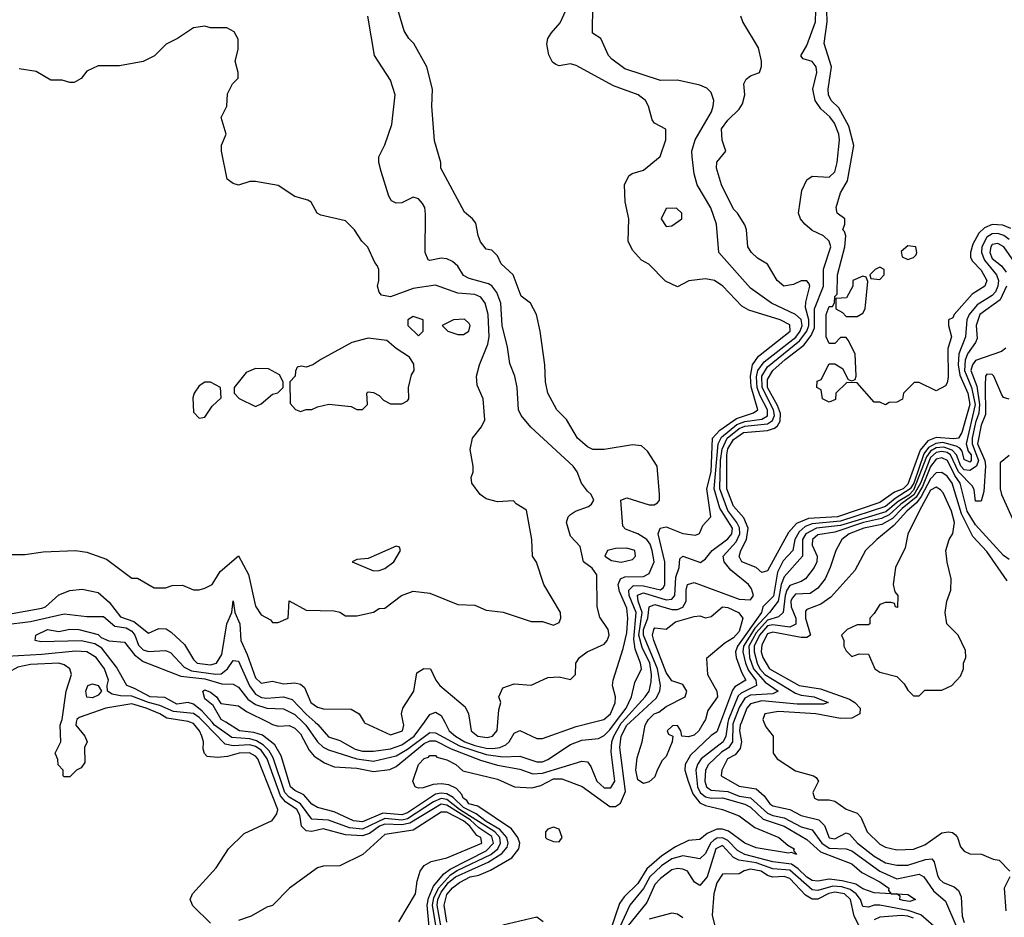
# Model space of a CAD drawing. Header units: inches. Extents: x 2380053 to 2584298, y 380219 to 546618.
# Tile 621 of 656: x 2530211 to 2533713, y 449307 to 452497. Entities that reach past the tile are written whole.
import ezdxf

# ---------------------------------------------------------------- set-up
doc = ezdxf.new("R2010")
doc.units = ezdxf.units.IN
doc.header["$MEASUREMENT"] = 0
doc.layers.add('C5434', color=7, linetype='Continuous')
doc.layers.add('C5435', color=7, linetype='Continuous')

msp = doc.modelspace()

# ---------------------------------------------------------------- linework, layer by layer
at = {"layer": 'C5434', "color": 2}
for points, elevation in [([(2530412.8, 450000), (2530410.8, 449990), (2530442.8, 449950), (2530451.3, 449930), (2530442, 449910), (2530443.6, 449856.4), (2530430, 449838), (2530414, 449830), (2530390, 449806), (2530370, 449806), (2530366, 449810), (2530366, 449830), (2530348.4, 449848.4), (2530347.3, 449867.3), (2530338, 449890), (2530358, 449930), (2530355.3, 449990), (2530358.7, 450000)], 30), ([(2530890, 449286), (2530827.3, 449347.3), (2530818, 449370), (2530826, 449390), (2530910, 449482), (2530954, 449550), (2531010, 449604.7), (2531109.3, 449650.7), (2531126, 449674), (2531129.3, 449690), (2531057.7, 449870), (2531050, 449879.7), (2531028.4, 449891.6), (2530991.3, 449890), (2530950, 449877.7), (2530914.5, 449874.5), (2530878, 449878), (2530868.4, 449888.4), (2530864, 449904), (2530865.2, 449930), (2530859.5, 449950), (2530851.1, 449970), (2530830, 449995.1), (2530816.8, 450000)], 30), ([(2531667.1, 449272.9), (2531660.4, 449350), (2531665.2, 449374.8), (2531683, 449417), (2531719.2, 449460.8), (2531741.9, 449478.1), (2531870, 449542.9), (2531895.9, 449570), (2531890, 449593.9), (2531844.3, 449624.3), (2531812.8, 449652.8), (2531730, 449705.6), (2531710, 449708.6), (2531599.3, 449640.7), (2531570, 449635), (2531510, 449637.9), (2531490.3, 449630), (2531455.1, 449604.9), (2531430, 449596.5), (2531370, 449599.4), (2531290, 449620.8), (2531250, 449611.8), (2531230, 449614), (2531214, 449630), (2531207.2, 449670), (2531197.3, 449690), (2531156.7, 449716.7), (2531138.4, 449738.4), (2531091.6, 449870), (2531070, 449900.9), (2531050, 449914.1), (2531030, 449920.2), (2530970, 449915.7), (2530941.8, 449921.8), (2530866.6, 450000)], 26), ([(2531691.8, 449270), (2531679.1, 449350), (2531683.9, 449376.1), (2531700.1, 449410), (2531742.8, 449457.2), (2531767, 449473), (2531887.1, 449530), (2531912, 449550), (2531921.7, 449570), (2531918.4, 449590), (2531900.5, 449610), (2531775.6, 449690), (2531730, 449725.5), (2531710, 449728.4), (2531683, 449717), (2531590, 449656.6), (2531570, 449652.2), (2531510, 449657.4), (2531430, 449619.9), (2531384, 449624), (2531310, 449652.2), (2531250, 449655.1), (2531210.4, 449710.4), (2531170, 449733.4), (2531154, 449750), (2531113, 449873), (2531098.9, 449898.9), (2531078.9, 449918.9), (2531053.8, 449933.8), (2531030, 449940.9), (2530965.2, 449945.2), (2530904.6, 449990), (2530895.6, 450000)], 22), ([(2531713.9, 449250), (2531696, 449350), (2531698.8, 449370), (2531710, 449396.3), (2531735.7, 449430), (2531760.6, 449450), (2531877.6, 449502.4), (2531926.2, 449533.8), (2531944.5, 449555.5), (2531948.5, 449570), (2531943.4, 449590), (2531918.5, 449618.5), (2531870, 449646.6), (2531834.1, 449674.1), (2531790, 449697.4), (2531752.3, 449732.3), (2531730, 449745.8), (2531710, 449747.9), (2531690, 449743.8), (2531590, 449677.9), (2531570, 449670.6), (2531503.3, 449676.7), (2531430, 449646.2), (2531398, 449650), (2531330, 449680.9), (2531270, 449696.3), (2531250, 449708.4), (2531222, 449742), (2531190, 449756.9), (2531174, 449770), (2531141, 449881), (2531119.1, 449919.1), (2531074.3, 449954.3), (2531043.9, 449963.9), (2530993.2, 449970), (2530944.2, 450000)], 18), ([(2531094.8, 450000), (2531110, 449992.4), (2531130, 449985.5), (2531170, 449988.2), (2531190, 449978.7), (2531210, 449959.3), (2531240.9, 449900.9), (2531258.9, 449878.9), (2531295.6, 449855.6), (2531330, 449842), (2531410, 449836.9), (2531470, 449824.7), (2531527.9, 449832.1), (2531550, 449842.3), (2531650, 449924), (2531670, 449934.3), (2531690, 449933.5), (2531745.3, 449905.3), (2531850, 449864.7), (2531910, 449847.3), (2531990, 449832.6), (2532036, 449816), (2532070, 449818.5), (2532210, 449862), (2532230, 449858.8), (2532242.5, 449842.5), (2532264.2, 449790), (2532290, 449766.5), (2532313.7, 449766.3), (2532328.2, 449790), (2532314.5, 449894.5), (2532317.5, 449930), (2532324.3, 449950), (2532350, 449996.1), (2532353.6, 450000)], 18), ([(2531218.6, 450000), (2531229.2, 449990), (2531270, 449930.3), (2531290, 449911.4), (2531310, 449901.3), (2531410, 449870.2), (2531470, 449861.8), (2531550, 449880.6), (2531590, 449903.9), (2531670, 449963.8), (2531690, 449962.7), (2531775.9, 449915.9), (2531870, 449885.4), (2531930, 449876.5), (2531990, 449879.6), (2532050, 449858.9), (2532070, 449859.5), (2532090, 449867.4), (2532170, 449920.3), (2532210, 449936), (2532270, 449942.6), (2532290, 449952.9), (2532310, 449972.4), (2532330.6, 450000)], 22), ([(2531262.3, 450000), (2531271.8, 449991.8), (2531310, 449947.6), (2531350, 449934.6), (2531404.8, 449904.8), (2531430, 449896.8), (2531470, 449897.2), (2531530, 449905.5), (2531570, 449919.4), (2531614.6, 449950), (2531650.4, 450000)], 26), ([(2531436.7, 450000), (2531438, 449998), (2531530, 449954.8), (2531572.3, 449970), (2531577.2, 449990), (2531575.1, 450000)], 30), ([(2531730, 449289.4), (2531720.3, 449350), (2531730, 449388), (2531750, 449411.3), (2531775.1, 449430), (2531813.2, 449450), (2531843.7, 449456.3), (2531886.1, 449473.9), (2531961.8, 449518.2), (2531986.6, 449550), (2531989.7, 449570), (2531983, 449590), (2531960.6, 449620.6), (2531841.1, 449701.1), (2531808.5, 449710), (2531801.5, 449721.5), (2531788.7, 449730), (2531783.5, 449743.5), (2531764.9, 449764.9), (2531738, 449778), (2531710, 449781.1), (2531681.7, 449778.3), (2531646.6, 449766.6), (2531630, 449765.2), (2531618, 449770), (2531609.2, 449790), (2531629.3, 449850), (2531650, 449870.8), (2531664.7, 449875.3), (2531670, 449882), (2531690, 449882), (2531695.3, 449875.3), (2531730, 449866), (2531762, 449850), (2531786.8, 449826.8), (2531910, 449798), (2531970.4, 449770.4), (2532032.7, 449767.3), (2532064.8, 449775.2), (2532110, 449798.2), (2532138.8, 449798.8), (2532212.1, 449772.1), (2532310, 449700.4), (2532330, 449700.5), (2532348.2, 449711.8), (2532366.2, 449753.8), (2532345, 449910), (2532349.9, 449950), (2532370.8, 449990), (2532381.8, 450000)], 14), ([(2531722.7, 450000), (2531738.7, 449970), (2531760.9, 449950), (2531794.9, 449930), (2531830, 449917.6), (2531870, 449907.4), (2531893.5, 449906.5), (2531919.3, 449910), (2531939.8, 449920.2), (2531951.5, 449930), (2531970, 449960.7), (2531989.6, 449970.4), (2532050, 449942), (2532070, 449942), (2532190, 449984.6), (2532250.1, 450000)], 26), ([(2531812, 450000), (2531816.3, 449970), (2531841, 449950), (2531873.9, 449946.1), (2531892.7, 449950), (2531909.5, 449970.5), (2531911.9, 450000)], 30), ([(2532703, 450000), (2532690, 449966), (2532670, 449952.8), (2532596.8, 449883.2), (2532578.3, 449850), (2532576.1, 449830), (2532588.3, 449790), (2532605.5, 449745.5), (2532630, 449714), (2532650, 449703.6), (2532711, 449690), (2532770, 449666.8), (2532826, 449626), (2532910.5, 449590), (2532942.4, 449562.4), (2532966, 449550), (2532963.6, 449543.6), (2532974, 449530), (2532956.4, 449536.4), (2532945.4, 449534.6), (2532830, 449553.6), (2532789.5, 449570), (2532732.4, 449612.4), (2532710, 449619.8), (2532690, 449619.8), (2532655.6, 449604.4), (2532630, 449583.6), (2532590, 449579.5), (2532543.4, 449556.6), (2532494.6, 449525.4), (2532441.1, 449478.9), (2532410, 449427.2), (2532361.2, 449378.8), (2532344.6, 449355.4), (2532310, 449254.3)], 14), ([(2532644.3, 450000), (2532626, 449970), (2532610, 449954), (2532590, 449947.6), (2532566, 449950), (2532562, 449970), (2532550, 449988), (2532532.7, 449987.3), (2532514, 449970), (2532518, 449958), (2532534, 449950), (2532532, 449930), (2532510, 449878), (2532496, 449864), (2532478, 449830), (2532470, 449806), (2532450, 449788), (2532430, 449782), (2532410, 449795.3), (2532402, 449830), (2532406.8, 449873.2), (2532425.2, 449930), (2532436, 449990), (2532441.7, 450000)], 10), ([(2532730.1, 450000), (2532722.3, 449950), (2532713.4, 449930), (2532634.9, 449870), (2532621.1, 449850), (2532615.6, 449830), (2532622, 449770), (2532631.1, 449750), (2532650, 449735.3), (2532670, 449730.1), (2532710, 449731.4), (2532790, 449708.5), (2532810, 449697.5), (2532855.4, 449655.4), (2532930, 449630.2), (2533010, 449582.8), (2533059.4, 449539.4), (2533170, 449496.5), (2533205.6, 449465.6), (2533270, 449433), (2533302, 449410), (2533301.4, 449401.4), (2533310.6, 449390.5)], 18), ([(2532750.2, 450000), (2532747.4, 449992.6), (2532746.7, 449930), (2532731.6, 449908.4), (2532707, 449893), (2532660.8, 449850), (2532650.2, 449830), (2532647.8, 449790), (2532653.1, 449770), (2532663, 449763), (2532670, 449758.8), (2532730, 449753.2), (2532770, 449737.6), (2532810.7, 449730.7), (2532870, 449677.1), (2532890, 449668.2), (2532930, 449660.5), (2532990, 449628.5), (2533030, 449616.9), (2533063.8, 449570), (2533090, 449552.5), (2533150, 449550.2), (2533170, 449542.4), (2533270, 449470.2), (2533330, 449442.8), (2533410, 449460.3), (2533426, 449450), (2533460.4, 449400.4), (2533503.6, 449363.6), (2533543.5, 449270)], 22), ([(2532777.6, 450000), (2532773.8, 449990), (2532771.5, 449970), (2532778.2, 449930), (2532772.8, 449907.2), (2532755.4, 449884.6), (2532728.9, 449870), (2532708.2, 449830), (2532705.5, 449810), (2532770, 449773), (2532830, 449763.1), (2532858.2, 449738.2), (2532878.4, 449710), (2532890, 449702.8), (2532950, 449690.3), (2532990, 449667.9), (2533053, 449653), (2533072.8, 449632.8), (2533090, 449589.1), (2533110, 449585.8), (2533150, 449607), (2533162, 449602), (2533190.3, 449570), (2533250, 449523.9), (2533290, 449500.2), (2533330, 449491.4), (2533370, 449492.3), (2533431.9, 449511.9), (2533454.6, 449514.6), (2533463.7, 449503.7), (2533474.8, 449454.8), (2533482.3, 449442.3), (2533494.9, 449430), (2533534.4, 449414.4), (2533550, 449401.6), (2533559.1, 449379.1), (2533562.8, 449310), (2533570, 449288.2)], 26), ([(2532857.9, 450000), (2532864.1, 449984.1), (2532891, 449950), (2532891, 449890), (2532904.7, 449870), (2532970, 449826.8), (2533034, 449810), (2533043.6, 449803.6), (2533052, 449790), (2533031.3, 449750), (2533038, 449730), (2533050, 449724), (2533090, 449724), (2533110, 449718.8), (2533150, 449690.8), (2533190, 449676.3), (2533202.3, 449662.3), (2533224.9, 449610), (2533270, 449566.4), (2533290, 449555.5), (2533330, 449546.7), (2533390, 449548.4), (2533430, 449563.7), (2533490, 449606.7), (2533514, 449610), (2533528, 449608), (2533539.3, 449599.3), (2533546.8, 449590), (2533556.9, 449556.9), (2533570, 449542), (2533590, 449532), (2533631.1, 449531.1), (2533672.7, 449512.7), (2533694, 449510), (2533732, 449470)], 30), ([(2531559.3, 449290), (2531619, 449390), (2531624.7, 449435.3), (2531635.3, 449470), (2531649.2, 449490.8), (2531674.6, 449505.4), (2531730, 449518), (2531855.1, 449570), (2531851.2, 449590), (2531837, 449597), (2531811.9, 449630), (2531790, 449649), (2531730, 449680.7), (2531710, 449679.8), (2531610, 449615.8), (2531510, 449600.9), (2531432, 449530), (2531350, 449489), (2531291.1, 449488.9), (2531270, 449482), (2531171.3, 449410), (2531110, 449348.7), (2531090, 449342), (2531034, 449310), (2530990, 449295.3)], 30), ([(2533310.6, 449390.5), (2533250, 449394), (2533210, 449407.8), (2533184.2, 449424.2), (2533136.2, 449436.2), (2533090, 449441.7), (2533050, 449434.8), (2533030, 449437.4), (2533010, 449449.1), (2532979.4, 449479.4), (2532955.5, 449495.5), (2532890, 449503.4), (2532789.9, 449529.9), (2532764.1, 449544.1), (2532730, 449579.9), (2532710, 449589.3), (2532690, 449587.8), (2532679.2, 449580.8), (2532668.4, 449570), (2532650, 449533), (2532630, 449514.3), (2532570, 449524.8), (2532530, 449514.5), (2532494, 449490), (2532452.6, 449450), (2532430, 449408.5), (2532381.6, 449350), (2532333.4, 449246.6)], 18), ([(2533470, 449268.5), (2533415.4, 449315.4), (2533370.9, 449330.9), (2533270, 449349.8), (2533250, 449349.7), (2533230, 449342.4), (2533210, 449344.5), (2533201.4, 449370), (2533186.2, 449390), (2533164.8, 449404.8), (2533134.7, 449414.7), (2533102.9, 449417.1), (2533050, 449402.4), (2533030, 449404.2), (2532950, 449474.5), (2532890, 449478.7), (2532830, 449499.9), (2532769.1, 449509.1), (2532750, 449518.7), (2532710, 449562.2), (2532687.3, 449550), (2532656.1, 449450), (2532630, 449419.5), (2532611.5, 449431.5), (2532586, 449470), (2532570, 449477.4), (2532550, 449479.7), (2532530, 449475.1), (2532490, 449444.7), (2532470, 449422.9), (2532441, 449359), (2532370, 449271.1)], 22), ([(2533196.6, 449276.6), (2533178.4, 449310), (2533165.3, 449370), (2533144.2, 449390), (2533110, 449395.6), (2533089.2, 449390.8), (2533050, 449370.7), (2533030, 449371.5), (2533005.6, 449385.6), (2532950, 449444.7), (2532930, 449451.4), (2532889.8, 449449.8), (2532870, 449455.5), (2532847.6, 449470), (2532810, 449477.5), (2532787.8, 449472.2), (2532770, 449460.5), (2532710, 449459.5), (2532690, 449429.2), (2532680.3, 449390), (2532673.8, 449313.8), (2532685.2, 449265.2)], 26), ([(2533732, 449450), (2533712, 449410), (2533718, 449330)], 30), ([(2533310.6, 449390.5), (2533329.4, 449389.5)], 18), ([(2532570, 449304.5), (2532550, 449317.6), (2532530, 449320.7), (2532450, 449300.4)], 26), ([(2532072.3, 449290), (2532050, 449307), (2531930, 449279)], 14), ([(2533390, 449303), (2533370, 449310.9), (2533346.8, 449313.2), (2533270, 449307), (2533250, 449297.7)], 26)]:
    msp.add_lwpolyline(points, dxfattribs=dict(at, elevation=elevation))
for points, elevation in [([(2532110, 449626.6), (2532090, 449619.3), (2532080.7, 449610), (2532081, 449590), (2532086, 449586), (2532110, 449576.3), (2532130, 449574.8), (2532140.9, 449590), (2532130, 449619.3)], 14), ([(2533329.4, 449389.5), (2533370, 449387.3), (2533397.3, 449370), (2533377.2, 449362.8), (2533353.4, 449366.6), (2533341.2, 449370), (2533342, 449382)], 18)]:
    msp.add_lwpolyline(points, close=True, dxfattribs=dict(at, elevation=elevation))
at = {"layer": 'C5435', "color": 2}
for points, elevation in [([(2532250.1, 450000), (2532289, 450010), (2532312.8, 450030), (2532329.3, 450069.3), (2532329.5, 450090), (2532319.5, 450130), (2532322, 450150), (2532357.6, 450262.4), (2532370, 450318), (2532374.4, 450370), (2532370, 450406), (2532344.7, 450464.7), (2532339.8, 450490), (2532348, 450510), (2532363.3, 450516.7), (2532430, 450518.3), (2532450, 450528.2), (2532467.1, 450570), (2532460.7, 450610), (2532452.9, 450632.9), (2532441, 450650), (2532410, 450669.8), (2532365.9, 450685.9), (2532356.6, 450696.6), (2532349.3, 450790), (2532370, 450797.3), (2532450, 450772.4), (2532467, 450773), (2532479.6, 450780.4), (2532486, 450790), (2532486, 450810), (2532478, 450910), (2532444.1, 450964.1), (2532422.7, 450982.7), (2532390, 450986.6), (2532289.3, 450969.3), (2532250, 450969.2), (2532230, 450979), (2532195.3, 451010), (2532156, 451076), (2532122, 451110), (2532089.2, 451170), (2532081.2, 451210), (2532079.3, 451270), (2532062.7, 451390), (2532049, 451450), (2532028, 451490), (2531994.6, 451514.6), (2531966, 451590), (2531924, 451630), (2531910, 451658), (2531890, 451678), (2531870, 451682), (2531850, 451708), (2531841.2, 451730), (2531833.6, 451773.6), (2531822, 451790), (2531792.9, 451812.9), (2531709, 451970), (2531708.7, 451990), (2531686.3, 452066.3), (2531677.2, 452190), (2531679, 452250), (2531659, 452330), (2531612.5, 452412.5), (2531595.3, 452430), (2531578, 452458), (2531539, 452590)], 26), ([(2532353.6, 450000), (2532436, 450090), (2532449.7, 450110), (2532456.9, 450143.1), (2532458.5, 450170), (2532451.9, 450210), (2532425.1, 450265.1), (2532412.9, 450310), (2532424.9, 450390), (2532410.7, 450430), (2532407.8, 450452.2), (2532430, 450459.4), (2532510, 450435.5), (2532530, 450437.8), (2532540.9, 450450), (2532544.1, 450515.9), (2532556.2, 450550), (2532559, 450581), (2532570, 450590.5), (2532632.1, 450567.9), (2532650, 450581), (2532674, 450610), (2532730, 450651.5), (2532743.5, 450670), (2532745.7, 450690), (2532701.5, 450761.5), (2532680.9, 450830), (2532695.1, 450990), (2532706.5, 451013.5), (2532761.9, 451058.1), (2532790, 451068.8), (2532850, 451077.6), (2532870.7, 451089.3), (2532870.9, 451110), (2532843, 451163), (2532834.2, 451190), (2532831.7, 451228.3), (2532836.4, 451250), (2532858.3, 451281.7), (2532971.2, 451368.8), (2532987.1, 451390), (2532993.6, 451410), (2532990, 451431.1), (2532970, 451449.8), (2532884.5, 451490), (2532810, 451542.9), (2532697, 451670), (2532689.6, 451770), (2532668.5, 451828.5), (2532620.5, 451910), (2532609.6, 451950), (2532602.4, 452010), (2532601.6, 452030), (2532613.6, 452070), (2532671.5, 452170), (2532677.6, 452190), (2532679.5, 452210), (2532670, 452239), (2532654.5, 452254.5), (2532630, 452265.2), (2532550, 452282), (2532490, 452281.2), (2532363, 452323), (2532316.6, 452356.6), (2532305.2, 452370), (2532278, 452430), (2532248, 452450), (2532249.2, 452550)], 18), ([(2531911.9, 450000), (2531915.5, 450044.5), (2531922, 450070), (2531915.3, 450090), (2531930, 450122), (2531970, 450136), (2532030, 450131.3), (2532090, 450158.8), (2532130, 450161), (2532170, 450152), (2532188, 450170), (2532188.7, 450210), (2532202, 450230), (2532229.5, 450250.5), (2532290, 450277.3), (2532300.9, 450290), (2532307, 450310), (2532303.7, 450330), (2532274, 450374), (2532264.5, 450410), (2532263.7, 450523.7), (2532247.3, 450547.3), (2532216, 450570), (2532204.7, 450624.7), (2532170, 450662), (2532155.3, 450710), (2532162, 450730), (2532170, 450738), (2532188, 450750), (2532233.6, 450766.4), (2532245.2, 450774.8), (2532253.2, 450790), (2532244, 450810), (2532230, 450821.2), (2532209.4, 450850), (2532194, 450890), (2532179.3, 450910), (2532028.7, 451048.7), (2531995.1, 451090), (2531985.6, 451110), (2531980.9, 451190), (2531972, 451230), (2531954.8, 451274.8), (2531946.3, 451333.7), (2531927.1, 451410), (2531922.2, 451490), (2531907.6, 451527.6), (2531890.9, 451550.9), (2531878.4, 451558.4), (2531810, 451577.4), (2531790, 451587.8), (2531770, 451620.9), (2531750, 451638.4), (2531730, 451647.3), (2531710, 451649.5), (2531670, 451641.2), (2531664.1, 451644.1), (2531653.2, 451670), (2531654.2, 451805.8), (2531651.8, 451830), (2531643.9, 451843.9), (2531630, 451861.2), (2531610, 451866), (2531570, 451846), (2531550, 451845.2), (2531533.6, 451853.6), (2531524, 451870), (2531497.2, 451957.2), (2531489, 451990), (2531489, 452010), (2531510, 452052), (2531534.8, 452125.2), (2531546, 452230), (2531530, 452282), (2531472.7, 452370), (2531449.6, 452510)], 30), ([(2532330.6, 450000), (2532368, 450050), (2532387.2, 450090), (2532399.2, 450140.8), (2532422, 450190), (2532419.1, 450210), (2532400.2, 450260.2), (2532395, 450295), (2532403.8, 450390), (2532379.2, 450450), (2532377.7, 450470), (2532393.9, 450486.1), (2532430, 450484.4), (2532489.6, 450470.4), (2532500.5, 450479.5), (2532505.4, 450490), (2532505, 450570), (2532481.6, 450670), (2532489.2, 450690), (2532510, 450694.9), (2532570, 450670.4), (2532614.5, 450665.5), (2532629.1, 450670.9), (2532640.2, 450699.8), (2532668.7, 450730), (2532654.6, 450830), (2532670.3, 450889.7), (2532675, 451010), (2532701.6, 451038.4), (2532760.1, 451079.9), (2532820.7, 451099.3), (2532836.8, 451110), (2532812, 451192), (2532810.4, 451230), (2532817.8, 451270), (2532838.2, 451301.8), (2532951, 451390), (2532950, 451412.8), (2532916, 451430), (2532804.7, 451464.7), (2532778.9, 451478.9), (2532712.3, 451550), (2532682, 451570), (2532650, 451576), (2532591.3, 451568.7), (2532550, 451548), (2532508.4, 451568.4), (2532448.4, 451628.4), (2532423.1, 451643.1), (2532390, 451678), (2532375.3, 451710), (2532378, 451790), (2532364, 451850), (2532362, 451910), (2532378, 451942), (2532389.3, 451950.7), (2532430, 451962), (2532488.7, 452011.3), (2532509, 452070), (2532508.7, 452108.7), (2532469.2, 452129.2), (2532460.9, 452140.9), (2532447, 452190), (2532436.2, 452210), (2532410.9, 452230.9), (2532322.8, 452262.8), (2532190, 452335.1), (2532170, 452340.7), (2532130, 452334), (2532118, 452338), (2532106, 452346), (2532092.5, 452372.5), (2532086, 452410), (2532089.3, 452430), (2532101.2, 452450), (2532133.9, 452486.1), (2532153.3, 452530)], 22), ([(2532381.8, 450000), (2532475, 450085), (2532488.1, 450110), (2532489.8, 450130.2), (2532479.1, 450190), (2532429.9, 450310), (2532429.9, 450330), (2532445.6, 450370), (2532450, 450410.5), (2532470, 450418.4), (2532530, 450400.6), (2532550, 450400.2), (2532570, 450409), (2532581.7, 450430), (2532581.1, 450470), (2532586, 450490), (2532610, 450496.5), (2532770, 450438), (2532810, 450435.3), (2532820.4, 450450), (2532813.8, 450473.8), (2532803.5, 450490), (2532740.5, 450540.5), (2532716, 450570), (2532712.4, 450590), (2532758.6, 450641.4), (2532772.5, 450670), (2532770.9, 450690.9), (2532762.1, 450710), (2532730, 450752.1), (2532701.1, 450830), (2532703.1, 450930), (2532708.9, 450971.1), (2532726.6, 451010), (2532770, 451043.9), (2532790, 451052.2), (2532870, 451060.9), (2532887.9, 451072.1), (2532895.7, 451090), (2532891.4, 451110), (2532851.3, 451190), (2532850.4, 451230), (2532870, 451263.2), (2532984.5, 451355.5), (2533009.9, 451390), (2533017.5, 451410), (2533017.1, 451430), (2533006, 451474), (2533006.7, 451493.3), (2533021.2, 451550), (2533018.6, 451558.6), (2533010, 451568.7), (2532990, 451569), (2532963.5, 451556.5), (2532928.7, 451550), (2532905.2, 451570), (2532870, 451628.7), (2532835.3, 451650), (2532814, 451670), (2532801.2, 451690), (2532796, 451750), (2532790, 451768), (2532764, 451810), (2532750, 451824), (2532706.6, 451910), (2532689.4, 451970), (2532690, 451991.3), (2532722, 452030), (2532709.5, 452069.5), (2532707.6, 452110), (2532730, 452140.7), (2532770, 452178.8), (2532782, 452198), (2532789.5, 452230), (2532787, 452270), (2532794.5, 452285.5), (2532810, 452297.3), (2532842, 452310), (2532849.3, 452330.7), (2532849.4, 452350), (2532838, 452398), (2532782.7, 452490), (2532776, 452510)], 14), ([(2533730, 451716.5), (2533710.4, 451730.4), (2533690, 451737), (2533670, 451735.8), (2533650, 451723.8), (2533632.8, 451690), (2533632.1, 451670), (2533642.6, 451642.6), (2533685, 451590), (2533691.6, 451570), (2533689.4, 451550), (2533681.4, 451530), (2533670, 451516.5), (2533615.8, 451484.2), (2533587.7, 451450), (2533579.8, 451430), (2533574.3, 451370), (2533551.5, 451310), (2533548.1, 451270), (2533554, 451234), (2533582.9, 451170), (2533590.5, 451130), (2533561.5, 451030), (2533550.1, 451009.9), (2533532.6, 451007.4), (2533470, 451012.3), (2533440.2, 450999.8), (2533413.3, 450966.7), (2533370, 450845.8), (2533353.5, 450830), (2533322.4, 450817.6), (2533270, 450781.3), (2533119.1, 450730), (2533015.8, 450724.2), (2532973.8, 450706.2), (2532945.3, 450674.7), (2532870, 450538), (2532850, 450532), (2532830, 450549.6), (2532779.3, 450570), (2532770, 450588.7), (2532775.3, 450610), (2532796.2, 450650), (2532801.8, 450690), (2532786.3, 450726.3), (2532750, 450768.3), (2532726.2, 450830), (2532725.4, 450950), (2532730, 450972.2), (2532750, 451005.5), (2532785.4, 451030), (2532870, 451037.6), (2532894.9, 451045.1), (2532906.1, 451053.9), (2532915.7, 451070), (2532917, 451097), (2532906.2, 451126.2), (2532870, 451189.7), (2532870, 451218), (2532889.8, 451250), (2532933.8, 451290), (2532999.9, 451340.1), (2533025.3, 451374.7), (2533038.3, 451401.7), (2533038, 451470), (2533069.8, 451550), (2533069.8, 451610.2), (2533095.3, 451690), (2533089.6, 451710), (2533070, 451729.6), (2533030, 451748.2), (2533003, 451770), (2532988, 451790), (2532981.1, 451810), (2532992.1, 451890), (2533010, 451928.4), (2533030, 451940.9), (2533090, 451937.4), (2533110, 451956.3), (2533118.7, 451990), (2533127.2, 452070), (2533124.2, 452090), (2533108.6, 452130), (2533092.4, 452152.4), (2533060.4, 452180.4), (2533040.4, 452210), (2533032.2, 452250), (2533045.6, 452310), (2533043.6, 452330), (2533030, 452349.4), (2532998, 452358), (2532988.7, 452368.7), (2533010, 452406), (2533040.8, 452490), (2533042.3, 452530)], 10), ([(2533735.3, 451755.3), (2533707.3, 451767.3), (2533670, 451768.9), (2533641.9, 451758.1), (2533621.9, 451738.1), (2533601, 451699), (2533592, 451670), (2533592.5, 451652.5), (2533599.1, 451639.1), (2533630, 451607.3), (2533650, 451570.8), (2533644, 451550), (2533598.3, 451521.7), (2533534.8, 451450), (2533530, 451438), (2533514, 451430), (2533514, 451410), (2533524.7, 451370), (2533511.9, 451328.1), (2533513, 451227), (2533510, 451206), (2533503.6, 451196.4), (2533470, 451178), (2533410, 451208), (2533392.7, 451207.3), (2533354, 451170), (2533351.1, 451148.9), (2533330, 451138), (2533303.6, 451136.4), (2533290, 451128), (2533270, 451138), (2533250, 451138), (2533190, 451206), (2533152.7, 451207.3), (2533114, 451170), (2533112.7, 451147.3), (2533090, 451138), (2533066, 451150), (2533062, 451182), (2533046, 451190), (2533047.3, 451212.7), (2533062, 451218), (2533090, 451274), (2533110, 451274), (2533136.9, 451256.9), (2533158, 451218), (2533170, 451214), (2533182, 451218), (2533186, 451230), (2533182, 451310), (2533158, 451358), (2533150, 451368), (2533130, 451368), (2533110, 451346), (2533090, 451346), (2533079, 451370), (2533079.5, 451450), (2533090, 451478), (2533102, 451478), (2533109, 451491), (2533110, 451514), (2533118, 451522), (2533119, 451590), (2533146, 451690), (2533149.4, 451729.4), (2533144.7, 451744.7), (2533138, 451750), (2533146, 451770), (2533146, 451790), (2533118, 451810), (2533115.3, 451830), (2533130, 451882), (2533155.1, 451924.9), (2533177, 452050), (2533159.5, 452119.5), (2533124.4, 452184.4), (2533097.2, 452210), (2533087.8, 452230), (2533086, 452250), (2533097.6, 452330), (2533072.5, 452412.5), (2533083.1, 452490), (2533081.1, 452530)], 6), ([(2530170, 450596), (2530230, 450596), (2530294.6, 450605.4), (2530410, 450610.7), (2530450, 450604.9), (2530519.9, 450579.9), (2530610, 450512), (2530630, 450512), (2530690, 450478), (2530730, 450478), (2530754, 450486), (2530790, 450486.8), (2530830, 450471), (2530850, 450471), (2530870, 450476), (2530895.3, 450490), (2530924.1, 450535.9), (2530990, 450592), (2531024.9, 450524.9), (2531050, 450412), (2531070, 450382), (2531103.6, 450363.6), (2531110, 450354), (2531130, 450354), (2531166, 450370), (2531170, 450432), (2531230, 450398), (2531330, 450396), (2531350, 450391.3), (2531370, 450378), (2531410, 450378.8), (2531469.1, 450390.9), (2531490, 450404.7), (2531510, 450406), (2531568.7, 450450), (2531610, 450465.5), (2531670, 450459.1), (2531770, 450418.8), (2531830, 450416), (2531870, 450398), (2531931.1, 450391.1), (2532030, 450358), (2532070, 450358), (2532110, 450344.7), (2532130, 450354), (2532135.3, 450370), (2532134, 450390), (2532075.3, 450490), (2532048.9, 450568.9), (2532035.3, 450590), (2532032.7, 450650), (2532013.6, 450753.6), (2531976.4, 450776.4), (2531967.3, 450787.3), (2531910, 450784), (2531870, 450794), (2531849.4, 450809.4), (2531819, 450850), (2531817.2, 450870), (2531824, 450890), (2531824, 450910), (2531813.2, 450970), (2531821.2, 451010), (2531854, 451050), (2531865.6, 451074.4), (2531859.3, 451150), (2531838.6, 451198.6), (2531836, 451230), (2531846.6, 451270), (2531876.4, 451343.6), (2531881, 451370), (2531876.8, 451450), (2531866.6, 451490), (2531850.7, 451510.7), (2531830, 451521.1), (2531770, 451525.6), (2531690, 451553.6), (2531610, 451542.4), (2531530, 451512.3), (2531498, 451518), (2531489.2, 451529.2), (2531484, 451550), (2531488.7, 451570), (2531488.7, 451610), (2531483.1, 451623.1), (2531474, 451634), (2531448.9, 451688.9), (2531428, 451710), (2531402, 451750), (2531370, 451782), (2531282, 451802), (2531268.7, 451810), (2531248.4, 451848.4), (2531236.4, 451856.4), (2531190, 451868.7), (2531130, 451908), (2531050, 451922), (2531030, 451922), (2530989.1, 451909.1), (2530970, 451915.3), (2530948.7, 451930), (2530928.7, 452030), (2530928.9, 452051.1), (2530946, 452090), (2530928, 452150), (2530948, 452190), (2530950, 452234), (2530968, 452270), (2530988, 452290), (2530988, 452310), (2530978, 452350), (2530988.4, 452391.6), (2530988.4, 452428.4), (2530974.6, 452454.6), (2530948.4, 452468.4), (2530890, 452468.7), (2530870, 452474), (2530830, 452468), (2530772, 452430), (2530732, 452410), (2530690.9, 452369.1), (2530650, 452348.7), (2530566.4, 452333.6), (2530490, 452333.2), (2530450, 452314), (2530430, 452288.7), (2530405.4, 452274.6), (2530390, 452274), (2530362, 452282), (2530322.7, 452282.7), (2530270, 452313.2), (2530210, 452322.7)], 34), ([(2533776.4, 451596.4), (2533711, 451690), (2533690, 451701.7), (2533670, 451698.3), (2533664.2, 451690), (2533661.1, 451670), (2533670, 451648), (2533702.2, 451622.2), (2533719.5, 451599.5)], 14), ([(2533720.7, 451550), (2533698.4, 451501.6), (2533625.5, 451450), (2533612.4, 451410), (2533615.6, 451364.4), (2533610.5, 451350), (2533581.6, 451310), (2533573.3, 451286.7), (2533571.2, 451250), (2533596.5, 451190), (2533608.7, 451130), (2533576.8, 450990), (2533583.7, 450963.7), (2533594.4, 450950), (2533594.8, 450930), (2533590, 450924.8), (2533570, 450934), (2533563.3, 450963.3), (2533554.7, 450974.7), (2533541.4, 450981.4), (2533494.2, 450994.2), (2533468.6, 450991.4), (2533442.9, 450977.1), (2533426.1, 450953.9), (2533390.6, 450850), (2533378.4, 450830), (2533324.4, 450795.6), (2533290, 450767.4), (2533130, 450715.2), (2533030, 450704.9), (2533004.7, 450695.3), (2532982.8, 450677.2), (2532967.9, 450650), (2532960.2, 450610), (2532926.6, 450573.4), (2532906.3, 450533.7), (2532891.7, 450448.3), (2532853.6, 450410), (2532849.5, 450390), (2532763.5, 450270), (2532756.8, 450250), (2532759.3, 450230), (2532778, 450178), (2532793.6, 450150), (2532754.6, 450125.4), (2532746.4, 450113.6), (2532703, 450000)], 14), ([(2533718, 451330), (2533702.6, 451317.4), (2533610, 451285.4), (2533599.7, 451270), (2533594.2, 451250), (2533614.5, 451194.5), (2533624.9, 451130), (2533621.6, 451098.4), (2533610, 451066), (2533598.8, 451010), (2533598.1, 450990), (2533621.2, 450930), (2533613.7, 450910), (2533590, 450895.2), (2533570, 450897), (2533558.1, 450910), (2533542.8, 450950), (2533527.6, 450967.6), (2533498.1, 450978.1), (2533470, 450975.8), (2533450, 450963.4), (2533436.4, 450943.6), (2533390, 450824.6), (2533372.8, 450807.2), (2533335.2, 450784.8), (2533291.5, 450748.5), (2533130, 450699.5), (2533044.4, 450690), (2533006.4, 450670), (2532995.1, 450650), (2532995.3, 450590), (2532930, 450516.9), (2532919.3, 450490), (2532909.1, 450430.9), (2532878, 450390), (2532825.7, 450334.3), (2532785.6, 450270), (2532782.7, 450250), (2532792.6, 450210), (2532803.4, 450183.4), (2532828.7, 450150), (2532831.5, 450130), (2532777, 450103), (2532766.5, 450093.5), (2532731.7, 450010), (2532730.1, 450000)], 18), ([(2533730, 451149), (2533710, 451154), (2533703.3, 451163.3), (2533676, 451230), (2533670, 451236), (2533650, 451237.2), (2533646, 451230), (2533644.7, 451195.3), (2533645.6, 451094.4), (2533630, 451056.2), (2533617.1, 450990), (2533643.1, 450930), (2533645.7, 450910), (2533639.8, 450820.2), (2533630, 450786), (2533610, 450786), (2533605.8, 450825.8), (2533599.6, 450839.6), (2533549.9, 450889.9), (2533521.2, 450950), (2533510, 450958.4), (2533490, 450962.9), (2533470, 450958.3), (2533450, 450941.5), (2533414.3, 450850), (2533391.4, 450808.6), (2533344.8, 450775.2), (2533303.1, 450736.9), (2533275.9, 450724.1), (2533211.8, 450710), (2533110, 450676.2), (2533050, 450666.6), (2533030.4, 450650), (2533029.1, 450630), (2533047.4, 450590), (2533046.3, 450570), (2533036.5, 450550), (2533006, 450510), (2532990, 450499.7), (2532950, 450486.4), (2532939, 450470), (2532933.1, 450450), (2532926.7, 450390), (2532910, 450374.2), (2532870, 450362.6), (2532830, 450317.7), (2532804.2, 450270), (2532806.8, 450230), (2532820.9, 450190), (2532862.8, 450142.8), (2532908.2, 450110), (2532890, 450100.4), (2532810, 450095.9), (2532790, 450085.3), (2532770, 450052.4), (2532750.2, 450000)], 22), ([(2533730, 450578), (2533710, 450592.8), (2533610, 450702), (2533580.5, 450750), (2533555.2, 450850), (2533536.7, 450876.7), (2533510.6, 450930.6), (2533490, 450940.2), (2533470, 450934.7), (2533450, 450908.7), (2533421.5, 450838.5), (2533399.4, 450800.6), (2533350, 450760.2), (2533315.5, 450724.5), (2533276.7, 450703.3), (2533213, 450690), (2533160.4, 450670), (2533134.4, 450650), (2533113, 450610), (2533094, 450550), (2533075.3, 450510), (2533050, 450476.2), (2533022.4, 450457.6), (2532970, 450454.8), (2532958.5, 450441.5), (2532953, 450430), (2532954.3, 450410), (2532971, 450370), (2532971.8, 450348.2), (2532950, 450337.8), (2532890, 450346.5), (2532870, 450342.5), (2532842.5, 450310), (2532823.6, 450270), (2532823.3, 450250), (2532833.3, 450210), (2532843.1, 450190), (2532860.9, 450170), (2532970, 450103.2), (2532990, 450095.8), (2533036, 450090), (2533086, 450070), (2533070, 450064.2), (2532975.9, 450064.1), (2532850, 450075.9), (2532810, 450065.3), (2532796.9, 450050), (2532777.6, 450000)], 26), ([(2533730, 450948), (2533698, 450922), (2533698, 450830), (2533703.1, 450810), (2533775.5, 450650)], 26), ([(2533722.5, 450502.5), (2533650, 450607), (2533600.4, 450660.4), (2533560.3, 450740.3), (2533527.6, 450850), (2533510, 450874.3), (2533490, 450888.2), (2533470, 450887.1), (2533450, 450865), (2533417.5, 450802.5), (2533400.3, 450779.7), (2533365.9, 450750), (2533320.4, 450699.6), (2533258.8, 450650), (2533218.8, 450610), (2533180.7, 450539.3), (2533095.5, 450444.5), (2533060.7, 450419.3), (2533010, 450400.9), (2533005.5, 450394.5), (2533005.8, 450370), (2533023.8, 450310), (2533010, 450301.1), (2532990, 450301.6), (2532890, 450320.3), (2532870, 450313.8), (2532850, 450275.1), (2532848.1, 450250), (2532853.4, 450230), (2532878, 450190), (2532983, 450130), (2533059, 450119), (2533161.8, 450081.8), (2533181.3, 450070), (2533200.3, 450050), (2533199.3, 450030), (2533170, 450014.7), (2533130, 450012.7), (2533042, 450030), (2532910, 450038), (2532861, 450030), (2532854, 450010), (2532857.9, 450000)], 30), ([(2530124.5, 450375.5), (2530290, 450405.3), (2530302.7, 450410), (2530350, 450453.4), (2530390, 450467.7), (2530433.2, 450473.2), (2530490, 450460.7), (2530530, 450426.7), (2530570, 450374.3), (2530617.6, 450357.6), (2530670, 450316.3), (2530706.3, 450333.7), (2530731.7, 450331.7), (2530750, 450320.4), (2530796.9, 450276.9), (2530830, 450223), (2530843, 450210), (2530890, 450203.9), (2530911.3, 450210), (2530930, 450241), (2530947.8, 450350), (2530965.2, 450390), (2530970, 450432), (2530976, 450390), (2530993.7, 450350), (2530998, 450290), (2531020.7, 450240.7), (2531050, 450158.4), (2531070, 450138.7), (2531110, 450146.4), (2531150, 450137), (2531190, 450139.5), (2531210, 450135.5), (2531223.7, 450123.7), (2531247, 450070), (2531270, 450053), (2531291.9, 450048.1), (2531390, 450046), (2531418, 450030), (2531436.7, 450000)], 30), ([(2532441.7, 450000), (2532447.3, 450010), (2532467.3, 450030), (2532484.7, 450035.3), (2532510, 450056.3), (2532578, 450090), (2532584, 450110), (2532570, 450134), (2532530, 450146.6), (2532510, 450177), (2532465.8, 450290), (2532462, 450310), (2532466, 450330), (2532470, 450335.5), (2532510, 450331), (2532543.3, 450356.7), (2532610, 450375.3), (2532630, 450378.4), (2532650, 450370.6), (2532670, 450375.5), (2532710, 450410.3), (2532730, 450407.4), (2532767.3, 450390), (2532782.8, 450370), (2532770, 450322.4), (2532750, 450300.4), (2532719, 450281), (2532654, 450226), (2532657.6, 450170), (2532690.3, 450110.3), (2532692.2, 450090), (2532658.8, 450041.2), (2532650.4, 450010), (2532644.3, 450000)], 10), ([(2530154.2, 450345.8), (2530250, 450358.2), (2530370, 450385.8), (2530450, 450376), (2530510, 450375.3), (2530550, 450341.3), (2530590, 450335.5), (2530610, 450323.6), (2530620.6, 450310), (2530634.4, 450274.4), (2530650, 450257.3), (2530670, 450251.4), (2530730, 450254.4), (2530747.5, 450247.5), (2530796.1, 450196.1), (2530822.2, 450182.2), (2530909.1, 450170.9), (2530927.4, 450172.6), (2530950.6, 450189.4), (2530970, 450219.3), (2530990, 450217.6), (2531029, 450129), (2531050, 450100.2), (2531071.8, 450088.2), (2531090, 450085.6), (2531150, 450090.2), (2531180.9, 450080.9), (2531230, 450028.2), (2531262.3, 450000)], 26), ([(2530895.6, 450000), (2530859.7, 450039.7), (2530830, 450064.5), (2530810, 450069.8), (2530770, 450064), (2530728, 450088), (2530675.1, 450090), (2530620.2, 450120.2), (2530592.7, 450130), (2530556, 450196), (2530503, 450263), (2530478.7, 450278.7), (2530430, 450289.8), (2530286.2, 450286.2), (2530266, 450290), (2530269, 450310), (2530310, 450330.2), (2530350, 450323), (2530390, 450330.4), (2530422, 450330), (2530490, 450311.7), (2530501, 450301), (2530528.8, 450288.8), (2530584.2, 450284.2), (2530619.6, 450239.6), (2530650, 450216.2), (2530784.3, 450164.3), (2530870, 450153.9), (2530930, 450136.5), (2530970, 450135.8), (2530990, 450124.4), (2531022.5, 450082.5), (2531050, 450063.5), (2531090, 450050.2), (2531150, 450047.9), (2531190, 450027.1), (2531218.6, 450000)], 22), ([(2530866.6, 450000), (2530850, 450017.3), (2530830, 450031.3), (2530758.4, 450038.4), (2530710, 450059.9), (2530670, 450069.9), (2530610, 450093.2), (2530570, 450093.3), (2530540, 450100), (2530524, 450110), (2530522.7, 450130), (2530527.6, 450150), (2530513.1, 450190), (2530483, 450230), (2530450, 450249.7), (2530410, 450253), (2530290, 450240.3), (2530166.1, 450233.9), (2530150, 450229.6), (2530139.9, 450220.1), (2530122.3, 450190), (2530103.8, 450170), (2530010, 450135.1), (2530000, 450133.7)], 26), ([(2530358.7, 450000), (2530362, 450010), (2530376.2, 450110), (2530395.1, 450170), (2530389.5, 450190), (2530370, 450204.2), (2530350, 450209.7), (2530250, 450205.1), (2530204.6, 450195.4), (2530170, 450176.3), (2530129.2, 450130.8), (2530053.8, 450086.2), (2530030, 450078.4), (2530000, 450076.2)], 30), ([(2531575.1, 450000), (2531568.7, 450030), (2531574, 450050), (2531612.7, 450110), (2531624, 450176), (2531648.7, 450191.3), (2531672, 450190), (2531691, 450150), (2531706, 450130), (2531795.2, 450055.2), (2531807.7, 450030), (2531812, 450000)], 30), ([(2530944.2, 450000), (2530927.8, 450010), (2530899.6, 450059.6), (2530870, 450083.7), (2530862.7, 450110), (2530870, 450114.9), (2530890, 450106.8), (2530910.7, 450090), (2530926.4, 450066.4), (2530990, 450058.7), (2531018.2, 450038.2), (2531094.8, 450000)], 18), ([(2530816.8, 450000), (2530810, 450002.6), (2530734.3, 450014.3), (2530709.6, 450030), (2530661.6, 450050), (2530610, 450065.1), (2530518, 450050), (2530422.8, 450017.2), (2530414.8, 450010), (2530412.8, 450000)], 30), ([(2531650.4, 450000), (2531670, 450027.3), (2531690, 450036.3), (2531710, 450024), (2531722.7, 450000)], 26)]:
    msp.add_lwpolyline(points, dxfattribs=dict(at, elevation=elevation))
for points, elevation in [([(2532547.3, 451827.3), (2532510, 451826), (2532492, 451790), (2532510, 451762), (2532530, 451764.7), (2532566, 451790), (2532566, 451810)], 22), ([(2533370, 451694), (2533346.4, 451673.6), (2533350, 451654), (2533370, 451644.7), (2533390, 451652), (2533399, 451661), (2533402, 451670), (2533398, 451690)], 6), ([(2533270, 451618), (2533254, 451610), (2533234, 451590), (2533238, 451578), (2533270, 451574), (2533286, 451590), (2533286, 451610)], 6), ([(2533210, 451586), (2533174, 451570), (2533174, 451550), (2533151.1, 451508.9), (2533114, 451506), (2533114, 451470), (2533136.9, 451456.9), (2533150, 451442), (2533190, 451442), (2533210, 451454), (2533218, 451470), (2533227.3, 451567.3), (2533222, 451582)], 6), ([(2531610, 451442), (2531592, 451430), (2531592, 451410), (2531630, 451374), (2531646, 451390), (2531646, 451430)], 38), ([(2531792.7, 451432.7), (2531754, 451430), (2531714, 451410), (2531734, 451390), (2531770, 451378), (2531790, 451378), (2531808, 451390), (2531812.7, 451410), (2531810, 451418)], 38), ([(2531450, 451365.2), (2531392, 451350), (2531282, 451290), (2531254, 451270), (2531230, 451262), (2531214, 451266), (2531198, 451262), (2531192, 451248), (2531191.3, 451230), (2531172, 451210), (2531172.7, 451132.7), (2531191.6, 451111.6), (2531210, 451104.7), (2531230, 451111.3), (2531250, 451111.3), (2531270, 451121), (2531310.9, 451130.9), (2531390, 451122), (2531410, 451112), (2531430, 451112), (2531448, 451130), (2531446, 451170), (2531450, 451174), (2531470, 451172), (2531490, 451162), (2531505.4, 451145.4), (2531530, 451131.3), (2531570, 451132), (2531590, 451142), (2531595.3, 451150), (2531594, 451190), (2531605.2, 451234.8), (2531614, 451250), (2531612.9, 451272.9), (2531597.2, 451297.2), (2531550, 451328.7), (2531517.2, 451357.2)], 38), ([(2531050, 451258), (2531016.9, 451243.1), (2530974, 451190), (2530974, 451170), (2530991.3, 451151.3), (2531050, 451122), (2531070, 451132), (2531110, 451166), (2531128.9, 451171.1), (2531148, 451190), (2531148, 451210), (2531135.3, 451235.3), (2531096.4, 451256.4)], 38), ([(2530890, 451208.7), (2530870, 451208.7), (2530850, 451195.3), (2530831.3, 451170), (2530827.1, 451152.9), (2530830, 451102), (2530850, 451081), (2530870, 451084.7), (2530896.4, 451123.6), (2530927.3, 451152.7), (2530926, 451190)], 38), ([(2533470, 450835.1), (2533450, 450824.4), (2533410.3, 450750), (2533370, 450668), (2533359.8, 450620.2), (2533326, 450550), (2533318, 450490), (2533323.6, 450463.6), (2533334, 450450), (2533332.7, 450407.3), (2533326, 450410), (2533322, 450422), (2533310, 450426), (2533290, 450426), (2533270, 450418), (2533250, 450386), (2533234, 450370), (2533234, 450350), (2533230, 450346), (2533190, 450346), (2533154, 450330), (2533134, 450310), (2533142, 450290), (2533142, 450270), (2533150, 450254), (2533170, 450234), (2533196.4, 450243.6), (2533230, 450242), (2533252, 450190), (2533270, 450178), (2533330, 450162), (2533356.9, 450136.9), (2533370, 450114), (2533390, 450094), (2533410, 450094), (2533430, 450114), (2533490, 450114), (2533526, 450130), (2533556.4, 450163.6), (2533568, 450190), (2533568, 450210), (2533575.3, 450230), (2533574.6, 450254.6), (2533548, 450310), (2533508, 450350), (2533502, 450390), (2533508.7, 450430), (2533522, 450470), (2533524, 450510), (2533509.3, 450569.3), (2533505.2, 450610), (2533516, 450650), (2533530, 450671.3), (2533535.1, 450710), (2533525.4, 450750), (2533494.9, 450814.9), (2533486.2, 450826.2)], 34), ([(2531550, 450626), (2531450, 450582), (2531410, 450578), (2531394, 450570), (2531470, 450538), (2531490, 450538.8), (2531510, 450546.8), (2531542, 450570), (2531566, 450610), (2531562, 450622)], 38), ([(2532370, 450618.4), (2532330, 450617), (2532302, 450610), (2532292, 450590), (2532315.3, 450575.3), (2532350, 450568.5), (2532390, 450578.8), (2532401.2, 450590), (2532399, 450610)], 30), ([(2530470, 450086.3), (2530450, 450089.5), (2530446.6, 450110), (2530454, 450130), (2530470, 450136.4), (2530491, 450130), (2530502, 450110), (2530490, 450096)], 26)]:
    msp.add_lwpolyline(points, close=True, dxfattribs=dict(at, elevation=elevation))

doc.saveas('drawing.dxf')
